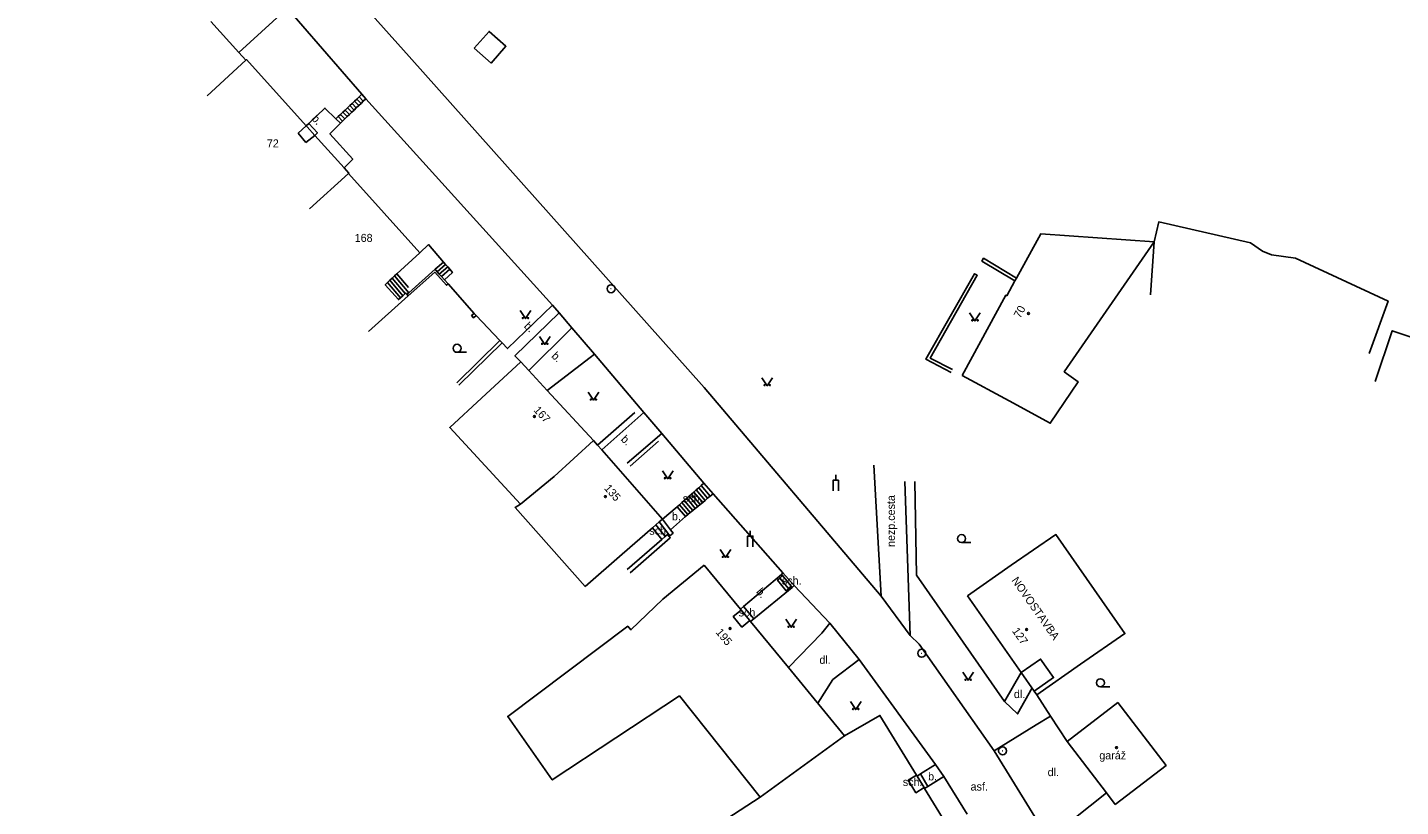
# Model space of a CAD drawing. Extents: x -582162 to -561283, y -1187583 to -1183539.
# Drawn here: x -570226.5 to -570097.8, y -1185285.7 to -1185212.7 of the extents above; entities that cross this region are included whole.
import ezdxf

# ---------------------------------------------------------------- set-up
doc = ezdxf.new("R2010")
doc.units = 0
for name, color, linetype in [('Vrstva 1', 7, 'Continuous'), ('Vrstva 10', 7, 'Continuous'), ('Vrstva 14', 7, 'Continuous'), ('Vrstva 3', 7, 'Continuous'), ('Vrstva 4', 7, 'Continuous'), ('Vrstva 5', 7, 'Continuous'), ('Vrstva 6', 7, 'Continuous'), ('Vrstva 8', 7, 'Continuous'), ('Vrstva 9', 7, 'Continuous')]:
    doc.layers.add(name, color=color, linetype=linetype)

# ---------------------------------------------------------------- blocks, each defined once
blk = doc.blocks.new('1.079')
at = {"layer": 'Vrstva 1'}
for radius in [0.75, 0.001]:
    blk.add_circle((0, -0.001), radius, dxfattribs=at)
blk = doc.blocks.new('3.040')
at = {"layer": 'Vrstva 1'}
blk.add_line((0, -0.75), (1.75, -0.75), dxfattribs=at)
blk.add_circle((0, 0), 0.75, dxfattribs=at)
blk = doc.blocks.new('3.140')
at = {"layer": 'Vrstva 1'}
blk.add_lwpolyline([(-1, 1.5), (0, 0), (1, 1.5)], dxfattribs=at)
for centre in [(-0.5, 0.1), (0.5, 0.1)]:
    blk.add_circle(centre, 0.1, dxfattribs=at)
blk = doc.blocks.new('4.020')
at = {"layer": 'Vrstva 1'}
blk.add_circle((0, 0), 0.175, dxfattribs=at)
blk = doc.blocks.new('4.120')
at = {"layer": 'Vrstva 1'}
blk.add_line((0, 2), (0, 3), dxfattribs=at)
blk.add_lwpolyline([(-0.5, 0), (-0.5, 2), (0.5, 2), (0.5, 0)], dxfattribs=at)

msp = doc.modelspace()

# ---------------------------------------------------------------- linework, layer by layer
at = {"layer": 'Vrstva 10'}
for points in [[(-570222.99, -1185179.35), (-570190.7, -1185215.47), (-570163.06, -1185246.46)], [(-570226.45, -1185182.85), (-570195.12, -1185218.99)], [(-570204.78, -1185208.55), (-570202.39, -1185211.22), (-570206.65, -1185215.08)], [(-570195.81, -1185219.65), (-570195.59, -1185219.44)], [(-570195.59, -1185219.44), (-570195.38, -1185219.23)], [(-570195.2, -1185219.85), (-570195.59, -1185219.44)], [(-570195.38, -1185219.23), (-570195.12, -1185218.99)], [(-570194.99, -1185219.64), (-570195.38, -1185219.23)], [(-570195.12, -1185218.99), (-570194.74, -1185219.41)], [(-570194.99, -1185219.64), (-570194.74, -1185219.41)], [(-570194.74, -1185219.41), (-570177.26, -1185238.74)], [(-570200.1, -1185221.72), (-570198.58, -1185220.28), (-570197.55, -1185221.3)], [(-570197.12, -1185220.89), (-570196.9, -1185220.68)], [(-570196.9, -1185220.68), (-570196.68, -1185220.47)], [(-570196.5, -1185221.09), (-570196.9, -1185220.68)], [(-570196.68, -1185220.47), (-570196.46, -1185220.27)], [(-570196.29, -1185220.89), (-570196.68, -1185220.47)], [(-570196.46, -1185220.27), (-570196.25, -1185220.06)], [(-570196.07, -1185220.68), (-570196.46, -1185220.27)], [(-570196.29, -1185220.89), (-570196.07, -1185220.68)], [(-570196.25, -1185220.06), (-570196.03, -1185219.85)], [(-570195.85, -1185220.47), (-570196.25, -1185220.06)], [(-570196.07, -1185220.68), (-570195.85, -1185220.47)], [(-570196.03, -1185219.85), (-570195.81, -1185219.65)], [(-570195.64, -1185220.26), (-570196.03, -1185219.85)], [(-570195.85, -1185220.47), (-570195.64, -1185220.26)], [(-570195.42, -1185220.06), (-570195.81, -1185219.65)], [(-570195.64, -1185220.26), (-570195.42, -1185220.06)], [(-570195.42, -1185220.06), (-570195.2, -1185219.85)], [(-570195.2, -1185219.85), (-570194.99, -1185219.64)], [(-570200.34, -1185221.94), (-570200.1, -1185221.72)], [(-570200.1, -1185221.72), (-570199.29, -1185222.62), (-570199.53, -1185222.84)], [(-570197.13, -1185221.69), (-570198.12, -1185222.69), (-570195.97, -1185225.07), (-570196.78, -1185225.88)], [(-570197.55, -1185221.3), (-570197.33, -1185221.09)], [(-570197.55, -1185221.3), (-570197.13, -1185221.69)], [(-570197.33, -1185221.09), (-570197.12, -1185220.89)], [(-570196.94, -1185221.51), (-570197.33, -1185221.09)], [(-570197.13, -1185221.69), (-570196.94, -1185221.51)], [(-570196.72, -1185221.3), (-570197.12, -1185220.89)], [(-570196.94, -1185221.51), (-570196.72, -1185221.3)], [(-570196.72, -1185221.3), (-570196.5, -1185221.09)], [(-570196.5, -1185221.09), (-570196.29, -1185220.89)], [(-570189.69, -1185233.83), (-570188.89, -1185233.08), (-570187.48, -1185234.71)], [(-570187.48, -1185234.71), (-570188.26, -1185235.39)], [(-570187.48, -1185234.71), (-570187.28, -1185234.94)], [(-570192.05, -1185236.01), (-570190.73, -1185237.58)], [(-570191.83, -1185235.81), (-570190.74, -1185237.1)], [(-570187.28, -1185234.94), (-570188.06, -1185235.62)], [(-570187.08, -1185235.17), (-570187.87, -1185235.84)], [(-570186.89, -1185235.39), (-570187.67, -1185236.06)], [(-570186.89, -1185235.39), (-570186.64, -1185235.68), (-570187.39, -1185236.36)], [(-570187.28, -1185234.94), (-570187.08, -1185235.17)], [(-570187.08, -1185235.17), (-570186.89, -1185235.39)], [(-570192.71, -1185236.63), (-570191.5, -1185238.06)], [(-570192.49, -1185236.42), (-570191.28, -1185237.86)], [(-570192.27, -1185236.22), (-570191.05, -1185237.66)], [(-570177.26, -1185238.74), (-570181.48, -1185242.81), (-570181.99, -1185242.27)], [(-570177.26, -1185238.74), (-570176.63, -1185239.48)], [(-570176.63, -1185239.48), (-570180.78, -1185243.49), (-570180.24, -1185244.05)], [(-570176.63, -1185239.48), (-570175.45, -1185240.87)], [(-570175.45, -1185240.87), (-570175.61, -1185241.03), (-570179.48, -1185244.87)], [(-570175.45, -1185240.87), (-570173.34, -1185243.35)], [(-570173.34, -1185243.35), (-570173.74, -1185243.65), (-570177.76, -1185246.73)], [(-570173.34, -1185243.35), (-570168.69, -1185248.81)], [(-570163.06, -1185246.46), (-570146.46, -1185266.01)], [(-570172.64, -1185252.31), (-570168.69, -1185248.81)], [(-570168.69, -1185248.81), (-570167.02, -1185250.77)], [(-570167.02, -1185250.77), (-570170.25, -1185253.54)], [(-570167.02, -1185250.77), (-570163.07, -1185255.41)], [(-570146.46, -1185266.01), (-570147.15, -1185253.74)], [(-570163.07, -1185255.41), (-570163.34, -1185255.65)], [(-570162.21, -1185256.41), (-570163.07, -1185255.41)], [(-570144.25, -1185255.25), (-570143.75, -1185269.69)], [(-570164.46, -1185256.64), (-570164.68, -1185256.84)], [(-570164.23, -1185256.44), (-570164.46, -1185256.64)], [(-570164.46, -1185256.64), (-570163.65, -1185257.6)], [(-570164.01, -1185256.25), (-570164.23, -1185256.44)], [(-570164.23, -1185256.44), (-570163.42, -1185257.41)], [(-570163.79, -1185256.05), (-570164.01, -1185256.25)], [(-570164.01, -1185256.25), (-570163.19, -1185257.22)], [(-570163.56, -1185255.85), (-570163.79, -1185256.05)], [(-570163.79, -1185256.05), (-570162.96, -1185257.03)], [(-570163.34, -1185255.65), (-570163.56, -1185255.85)], [(-570163.56, -1185255.85), (-570162.73, -1185256.84)], [(-570163.34, -1185255.65), (-570162.49, -1185256.64)], [(-570162.73, -1185256.84), (-570162.49, -1185256.64)], [(-570162.49, -1185256.64), (-570162.21, -1185256.41)], [(-570162.21, -1185256.41), (-570155.67, -1185263.83)], [(-570166.97, -1185258.79), (-570165.58, -1185257.64)], [(-570165.36, -1185257.44), (-570165.58, -1185257.64)], [(-570165.58, -1185257.64), (-570164.81, -1185258.55)], [(-570165.13, -1185257.24), (-570165.36, -1185257.44)], [(-570165.36, -1185257.44), (-570164.58, -1185258.36)], [(-570164.91, -1185257.04), (-570165.13, -1185257.24)], [(-570165.13, -1185257.24), (-570164.35, -1185258.17)], [(-570164.68, -1185256.84), (-570164.91, -1185257.04)], [(-570164.91, -1185257.04), (-570164.12, -1185257.98)], [(-570164.68, -1185256.84), (-570163.88, -1185257.79)], [(-570164.35, -1185258.17), (-570164.12, -1185257.98)], [(-570164.12, -1185257.98), (-570163.88, -1185257.79)], [(-570163.88, -1185257.79), (-570163.65, -1185257.6)], [(-570163.65, -1185257.6), (-570163.42, -1185257.41)], [(-570163.42, -1185257.41), (-570163.19, -1185257.22)], [(-570163.19, -1185257.22), (-570162.96, -1185257.03)], [(-570162.96, -1185257.03), (-570162.73, -1185256.84)], [(-570167.57, -1185259.32), (-570166.72, -1185260.43)], [(-570167.27, -1185259.05), (-570166.27, -1185260.35)], [(-570166.19, -1185259.8), (-570166.97, -1185258.79)], [(-570166.19, -1185259.8), (-570164.81, -1185258.55)], [(-570164.81, -1185258.55), (-570164.58, -1185258.36)], [(-570164.58, -1185258.36), (-570164.35, -1185258.17)], [(-570167.88, -1185259.59), (-570167.02, -1185260.69)], [(-570166.34, -1185260.41), (-570166.27, -1185260.35)], [(-570166.27, -1185260.35), (-570165.97, -1185260.09), (-570166.19, -1185259.8)], [(-570155.82, -1185263.96), (-570159.36, -1185266.97)], [(-570155.15, -1185265.28), (-570155.37, -1185265.49), (-570156.18, -1185264.51), (-570155.96, -1185264.31)], [(-570155.96, -1185264.31), (-570155.72, -1185264.08)], [(-570155.96, -1185264.31), (-570155.15, -1185265.28)], [(-570155.67, -1185263.83), (-570155.82, -1185263.96)], [(-570155.82, -1185263.96), (-570155.72, -1185264.08)], [(-570155.72, -1185264.08), (-570154.91, -1185265.06)], [(-570155.67, -1185263.83), (-570154.62, -1185265.02)], [(-570158.41, -1185268.13), (-570154.81, -1185265.18)], [(-570154.91, -1185265.06), (-570155.15, -1185265.28)], [(-570154.91, -1185265.06), (-570154.81, -1185265.18)], [(-570154.81, -1185265.18), (-570154.62, -1185265.02)], [(-570154.62, -1185265.02), (-570151.29, -1185268.52)], [(-570159.36, -1185266.97), (-570159.66, -1185267.22)], [(-570159.36, -1185266.97), (-570158.41, -1185268.13)], [(-570146.46, -1185266.01), (-570143.75, -1185269.69)], [(-570158.71, -1185268.38), (-570158.41, -1185268.13)], [(-570152.04, -1185269.46), (-570151.29, -1185268.52)], [(-570151.29, -1185268.52), (-570148.54, -1185271.94)], [(-570143.75, -1185269.69), (-570142.92, -1185270.5), (-570135.87, -1185280.5)], [(-570152.41, -1185276.03), (-570150.99, -1185273.81), (-570148.54, -1185271.94)], [(-570148.54, -1185271.94), (-570141.39, -1185281.77)], [(-570134.91, -1185275.86), (-570133.34, -1185273.16)], [(-570134.91, -1185275.86), (-570133.69, -1185277.04), (-570132.33, -1185274.6)], [(-570135.87, -1185280.5), (-570131.96, -1185278.07), (-570130.6, -1185277.23)], [(-570135.87, -1185280.5), (-570130.67, -1185288.94)], [(-570142.79, -1185282.66), (-570141.39, -1185281.77)], [(-570141.39, -1185281.77), (-570140.61, -1185282.88)], [(-570143.11, -1185282.86), (-570142.79, -1185282.66), (-570142.1, -1185283.83), (-570142.4, -1185284.01)], [(-570142.1, -1185283.83), (-570140.61, -1185282.88)], [(-570140.61, -1185282.88), (-570138.4, -1185286.42)], [(-570125.36, -1185284.43), (-570129.78, -1185287.94), (-570130.67, -1185288.94)]]:
    msp.add_lwpolyline(points, dxfattribs=at)
at = {"layer": 'Vrstva 4'}
for points in [[(-570209.28, -1185212.19), (-570206.65, -1185215.08), (-570205.99, -1185215.8)], [(-570184.59, -1185214.67), (-570183.02, -1185216.07), (-570181.63, -1185214.5), (-570183.2, -1185213.11), (-570184.59, -1185214.67)], [(-570209.62, -1185219.13), (-570205.99, -1185215.8)], [(-570205.99, -1185215.8), (-570205.94, -1185215.75), (-570200.34, -1185221.94)], [(-570201.08, -1185222.65), (-570200.34, -1185221.94)], [(-570200.34, -1185221.94), (-570200.24, -1185222.05)], [(-570200.24, -1185222.05), (-570199.53, -1185222.84)], [(-570200.36, -1185223.51), (-570199.53, -1185222.84)], [(-570199.53, -1185222.84), (-570196.78, -1185225.88)], [(-570196.78, -1185225.88), (-570196.33, -1185226.37), (-570196.38, -1185226.42)], [(-570196.38, -1185226.42), (-570200.04, -1185229.73)], [(-570196.38, -1185226.42), (-570189.69, -1185233.83)], [(-570133.79, -1185236.21), (-570131.51, -1185232.08), (-570120.89, -1185232.8)], [(-570120.89, -1185232.8), (-570121.23, -1185237.79)], [(-570189.69, -1185233.83), (-570191.83, -1185235.81)], [(-570192.05, -1185236.01), (-570192.27, -1185236.22)], [(-570191.83, -1185235.81), (-570192.05, -1185236.01)], [(-570133.94, -1185236.48), (-570133.79, -1185236.21)], [(-570192.71, -1185236.63), (-570192.93, -1185236.83), (-570191.69, -1185238.23), (-570191.5, -1185238.06)], [(-570192.49, -1185236.42), (-570192.71, -1185236.63)], [(-570192.27, -1185236.22), (-570192.49, -1185236.42)], [(-570138.87, -1185245.34), (-570134.8, -1185237.82), (-570134.71, -1185237.87), (-570133.94, -1185236.48)], [(-570190.77, -1185237.88), (-570194.51, -1185241.2)], [(-570191.5, -1185238.06), (-570191.28, -1185237.86)], [(-570191.28, -1185237.86), (-570191.05, -1185237.66)], [(-570191.05, -1185237.66), (-570191, -1185237.62), (-570190.9, -1185237.73)], [(-570190.9, -1185237.73), (-570190.77, -1185237.88)], [(-570094.6, -1185242.49), (-570098.59, -1185241.15), (-570100.18, -1185245.89)], [(-570183.91, -1185247.45), (-570180.24, -1185244.05)], [(-570180.24, -1185244.05), (-570179.48, -1185244.87)], [(-570179.48, -1185244.87), (-570177.76, -1185246.73)], [(-570134.47, -1185247.72), (-570138.87, -1185245.34)], [(-570177.76, -1185246.73), (-570173.43, -1185251.41)], [(-570177.1, -1185254.81), (-570173.43, -1185251.41)], [(-570173.43, -1185251.41), (-570173.04, -1185251.86)], [(-570173.04, -1185251.86), (-570172.64, -1185252.31)], [(-570172.64, -1185252.31), (-570166.97, -1185258.79)], [(-570167.57, -1185259.32), (-570167.88, -1185259.59)], [(-570167.27, -1185259.05), (-570167.57, -1185259.32)], [(-570166.97, -1185258.79), (-570167.27, -1185259.05)], [(-570167.88, -1185259.59), (-570170.73, -1185262.08)], [(-570166.91, -1185266.28), (-570163.05, -1185263.1)], [(-570163.05, -1185263.1), (-570159.66, -1185267.22)], [(-570134.3, -1185263.09), (-570138.39, -1185265.96)], [(-570138.39, -1185265.96), (-570133.34, -1185273.16)], [(-570158.78, -1185268.29), (-570159.52, -1185268.9), (-570160.33, -1185267.91), (-570159.59, -1185267.3)], [(-570159.66, -1185267.22), (-570159.59, -1185267.3)], [(-570159.59, -1185267.3), (-570158.78, -1185268.29)], [(-570158.78, -1185268.29), (-570158.71, -1185268.38)], [(-570158.71, -1185268.38), (-570155.14, -1185272.7), (-570149.9, -1185279.08), (-570146.59, -1185277.17), (-570143.17, -1185282.77)], [(-570132.12, -1185274.9), (-570130.32, -1185273.63), (-570131.54, -1185271.9), (-570133.34, -1185273.16)], [(-570133.34, -1185273.16), (-570132.12, -1185274.9)], [(-570131.88, -1185275.24), (-570127.79, -1185272.37)], [(-570132.12, -1185274.9), (-570131.88, -1185275.24)], [(-570124.55, -1185285.51), (-570125.36, -1185284.43), (-570129.05, -1185279.62)], [(-570142.45, -1185283.94), (-570143.22, -1185284.41), (-570143.93, -1185283.24), (-570143.17, -1185282.77)], [(-570143.17, -1185282.77), (-570143.11, -1185282.86)], [(-570143.11, -1185282.86), (-570142.45, -1185283.94)], [(-570142.45, -1185283.94), (-570142.4, -1185284.01)], [(-570142.4, -1185284.01), (-570136.27, -1185294.04)]]:
    msp.add_lwpolyline(points, dxfattribs=at)
at = {"layer": 'Vrstva 5'}
for points in [[(-570120.89, -1185232.8), (-570129.32, -1185244.98), (-570128.01, -1185245.93), (-570130.62, -1185249.8), (-570134.47, -1185247.72)], [(-570180.25, -1185257.38), (-570186.89, -1185250.2), (-570183.91, -1185247.45)], [(-570174.19, -1185265.11), (-570180.76, -1185257.7), (-570180.25, -1185257.38), (-570177.1, -1185254.81)], [(-570134.3, -1185263.09), (-570130.09, -1185260.23), (-570123.63, -1185269.51), (-570127.79, -1185272.37)], [(-570170.73, -1185262.08), (-570174.19, -1185265.11)], [(-570157.8, -1185284.84), (-570165.37, -1185275.35), (-570177.28, -1185283.22), (-570181.46, -1185277.27), (-570170.21, -1185268.82), (-570169.91, -1185269.16), (-570166.91, -1185266.28)], [(-570124.29, -1185275.97), (-570129.05, -1185279.62)], [(-570124.29, -1185275.97), (-570119.78, -1185281.85), (-570124.55, -1185285.51)], [(-570142.67, -1185298.2), (-570149.25, -1185286.79), (-570165.12, -1185297.01), (-570168.85, -1185292.02), (-570157.8, -1185284.84), (-570149.9, -1185279.08)]]:
    msp.add_lwpolyline(points, dxfattribs=at)
at = {"layer": 'Vrstva 9'}
for points in [[(-570200.36, -1185223.51), (-570201.08, -1185222.65)], [(-570120.89, -1185232.8), (-570120.46, -1185230.95), (-570111.87, -1185232.91), (-570110.73, -1185233.68)], [(-570133.94, -1185236.48), (-570137.03, -1185234.62), (-570136.87, -1185234.36), (-570133.79, -1185236.21)], [(-570109.89, -1185234.03), (-570110.73, -1185233.68)], [(-570109.89, -1185234.03), (-570107.66, -1185234.35), (-570098.98, -1185238.37), (-570100.74, -1185243.28)], [(-570187.04, -1185236.75), (-570187.19, -1185236.88), (-570188.28, -1185235.67), (-570190.77, -1185237.88)], [(-570188.26, -1185235.39), (-570190.73, -1185237.58)], [(-570188.06, -1185235.62), (-570188.26, -1185235.39)], [(-570187.87, -1185235.84), (-570188.06, -1185235.62)], [(-570187.67, -1185236.06), (-570187.87, -1185235.84)], [(-570187.39, -1185236.36), (-570187.67, -1185236.06)], [(-570139.78, -1185244.78), (-570141.87, -1185243.7), (-570137.46, -1185235.95), (-570137.72, -1185235.8), (-570142.28, -1185243.82), (-570139.92, -1185245.05)], [(-570187.04, -1185236.75), (-570187.39, -1185236.36)], [(-570184.61, -1185239.53), (-570187.04, -1185236.75)], [(-570190.73, -1185237.58), (-570190.9, -1185237.73)], [(-570184.61, -1185239.53), (-570184.84, -1185239.73), (-570184.66, -1185239.94), (-570184.42, -1185239.73)], [(-570184.42, -1185239.73), (-570184.61, -1185239.53)], [(-570182.18, -1185242.05), (-570184.42, -1185239.73)], [(-570186.22, -1185246.03), (-570182.18, -1185242.05)], [(-570181.99, -1185242.27), (-570186.03, -1185246.25)], [(-570182.18, -1185242.05), (-570181.99, -1185242.27)], [(-570169.55, -1185248.79), (-570173.04, -1185251.86)], [(-570169.99, -1185253.83), (-570167.32, -1185251.5)], [(-570143.31, -1185255.26), (-570143.16, -1185264.05), (-570134.91, -1185275.86)], [(-570166.34, -1185260.41), (-570166.23, -1185260.53), (-570169.99, -1185263.82)], [(-570167.02, -1185260.69), (-570166.72, -1185260.43)], [(-570166.72, -1185260.43), (-570166.49, -1185260.23), (-570166.34, -1185260.41)], [(-570170.26, -1185263.52), (-570167.02, -1185260.69)], [(-570155.14, -1185272.7), (-570152.04, -1185269.46)], [(-570131.88, -1185275.24), (-570130.6, -1185277.23), (-570129.05, -1185279.62)]]:
    msp.add_lwpolyline(points, dxfattribs=at)

# ---------------------------------------------------------------- block references
at = {"layer": 'Vrstva 1', "xscale": 0.5, "yscale": 0.5}
for p in [(-570171.77, -1185237.21), (-570142.67, -1185271.35)]:
    msp.add_blockref('1.079', p, dxfattribs=at)
at = {"layer": 'Vrstva 1', "xscale": 0.49999999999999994, "yscale": 0.5000000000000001, "rotation": 50.37828318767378}
msp.add_blockref('1.079', (-570135.09, -1185280.49), dxfattribs=at)
at = {"layer": 'Vrstva 3', "xscale": 0.5, "yscale": 0.5}
for name, p in [('3.140', (-570179.79, -1185240.01)), ('3.140', (-570137.68, -1185240.22)), ('3.040', (-570186.2, -1185242.79)), ('3.140', (-570177.99, -1185242.42)), ('3.140', (-570157.14, -1185246.29)), ('3.140', (-570173.43, -1185247.64)), ('3.140', (-570166.47, -1185255)), ('3.040', (-570138.94, -1185260.61)), ('3.140', (-570161.06, -1185262.38)), ('3.140', (-570154.9, -1185268.92)), ('3.140', (-570138.32, -1185273.88)), ('3.040', (-570125.93, -1185274.12)), ('3.140', (-570148.85, -1185276.62))]:
    msp.add_blockref(name, p, dxfattribs=at)
at = {"layer": 'Vrstva 8', "xscale": 0.5, "yscale": 0.5}
for p in [(-570132.67, -1185239.52), (-570178.96, -1185249.18), (-570172.31, -1185256.68), (-570160.63, -1185269.03), (-570132.84, -1185269.13)]:
    msp.add_blockref('4.020', p, dxfattribs=at)
at = {"layer": 'Vrstva 8', "xscale": 0.5, "yscale": 0.5, "rotation": 90}
msp.add_blockref('4.020', (-570124.42, -1185280.19), dxfattribs=at)
at = {"layer": 'Vrstva 9', "xscale": 0.5, "yscale": 0.5}
for p in [(-570150.72, -1185256.15), (-570158.74, -1185261.37)]:
    msp.add_blockref('4.120', p, dxfattribs=at)

# ---------------------------------------------------------------- texts
at = {"layer": 'Vrstva 14'}
for s, rotation, p in [(' b.', 311.987, (-570200.06, -1185221.1)), (' b.', 315.83, (-570180.19, -1185240.58)), (' b.', 315.83, (-570177.61, -1185243.38)), (' b.', 315.83, (-570171.11, -1185251.18)), ('nezp.cesta', 90, (-570145.18, -1185261.39)), (' NOVOSTAVBA', 305.059, (-570134.45, -1185264.3)), (' b.', 309.575, (-570158.4, -1185265.4))]:
    msp.add_text(s, height=0.75, rotation=rotation, dxfattribs=at).set_placement(p)
for s, p in [('sch.', (-570165.05, -1185257.22)), ('b.', (-570166.07, -1185258.9)), ('sch.', (-570168.19, -1185260.25)), ('sch.', (-570155.77, -1185264.92)), ('sch.', (-570159.82, -1185267.9)), ('dl.', (-570152.25, -1185272.34)), ('dl.', (-570134.03, -1185275.55)), ('garáž', (-570126.03, -1185281.29)), ('b.', (-570142.07, -1185283.26)), ('dl.', (-570130.87, -1185282.86)), ('sch.', (-570144.44, -1185283.78)), ('asf.', (-570138.09, -1185284.21))]:
    msp.add_text(s, height=0.75, dxfattribs=at).set_placement(p)
at = {"layer": 'Vrstva 6'}
for s, p in [('72', (-570204.02, -1185223.97)), ('168', (-570195.79, -1185232.82))]:
    msp.add_text(s, height=0.75, dxfattribs=at).set_placement(p)
for s, rotation, p in [('70', 61.577, (-570133.44, -1185240.03)), ('167', 312.777, (-570179.08, -1185248.62)), ('135', 311.197, (-570172.47, -1185255.93)), ('195', 309.422, (-570162.01, -1185269.41)), ('127', 305.05, (-570134.24, -1185269.27))]:
    msp.add_text(s, height=0.75, rotation=rotation, dxfattribs=at).set_placement(p)

doc.saveas('drawing.dxf')
